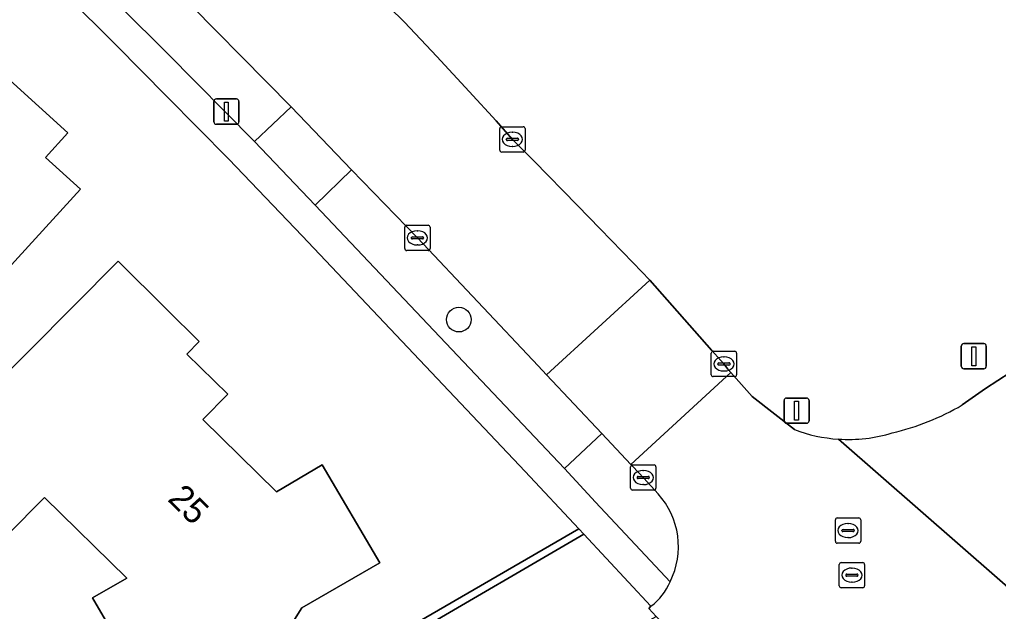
# Model space of a CAD drawing. Extents: x 160455 to 162082, y 388339 to 389736.
# Drawn here: x 160994.17 to 161032.93, y 389371.03 to 389394.46 of the extents above; entities that cross this region are included whole.
import ezdxf

# ---------------------------------------------------------------- set-up
doc = ezdxf.new("R2010")
doc.units = 0
for name, color, linetype in [('IMGEO_Berm_groen', 7, 'Continuous'), ('IMGEO_Boom', 7, 'Continuous'), ('IMGEO_Erf', 7, 'Continuous'), ('IMGEO_Grasland_overig', 7, 'Continuous'), ('IMGEO_Groenvoorziening', 7, 'Continuous'), ('IMGEO_Kolk', 7, 'Continuous'), ('IMGEO_Lichtmast', 7, 'Continuous'), ('IMGEO_Pand', 7, 'Continuous'), ('IMGEO_Pand_nummerreeks', 7, 'Continuous'), ('IMGEO_Parkeervlak_halfverhard', 7, 'Continuous'), ('IMGEO_Rijbaan_lokaal_gesloten', 7, 'Continuous'), ('IMGEO_Rijbaan_lokaal_open', 7, 'Continuous'), ('IMGEO_Rioolput', 7, 'Continuous'), ('IMGEO_Verkeersbordpaal', 7, 'Continuous'), ('IMGEO_Voetpad_open', 7, 'Continuous')]:
    doc.layers.add(name, color=color, linetype=linetype)

msp = doc.modelspace()

# ---------------------------------------------------------------- linework, layer by layer
at = {"layer": 'IMGEO_Berm_groen'}
msp.add_lwpolyline([(161007.24, 389363.98), (161013.626, 389367.649), (161019.381, 389370.829), (161019.091, 389371.146), (161019.173, 389371.238), (161016.512, 389374.087), (161009.772, 389370.162), (160987.087, 389356.954), (160989.282, 389354.631), (160989.862, 389355.164), (160989.787, 389355.251), (160990.252, 389355.689), (160990.329, 389355.607), (160991.439, 389356.633), (160991.331, 389356.754), (160991.793, 389357.191), (160992.236, 389356.727), (160993.744, 389355.113), (160995.88, 389356.804), (160997.521, 389358.088), (161000.026, 389359.608), (161005.272, 389362.683)], close=True, dxfattribs=at)
at = {"layer": 'IMGEO_Boom'}
msp.add_circle((161011.564, 389382.582), 0.489, dxfattribs=at)
at = {"layer": 'IMGEO_Erf'}
msp.add_lwpolyline([(160970.927, 389373.782), (160978.562, 389365.975), (160986.83, 389357.226), (161009.591, 389370.407), (161016.313, 389374.3), (161014.192, 389376.571), (161005.365, 389385.895), (161002.452, 389388.929), (161000, 389391.41), (160997.994, 389393.439), (160993.972, 389397.455), (160990.811, 389400.552), (160982.636, 389408.507), (160979.832, 389411.428), (160977.517, 389413.471), (160976.34, 389414.51), (160974.082, 389416.523), (160966.607, 389423.095)], dxfattribs=at)
for points in [[(160985.738, 389393.565), (160988.493, 389391.063), (160990.492, 389393.264), (160991.888, 389391.996), (160992.769, 389392.966), (160996.079, 389389.975), (160995.192, 389388.999), (160996.575, 389387.743), (160993.707, 389384.587), (160993.322, 389384.936), (160988.882, 389380.05), (160986.606, 389382.119), (160979.284, 389374.061), (160973.108, 389379.658), (160982.377, 389389.864)], [(160994.552, 389381.352), (160998.075, 389384.899), (161000, 389382.987), (161001.282, 389381.713), (161000.795, 389381.21), (161002.42, 389379.637), (161001.429, 389378.632), (161004.337, 389375.763), (161006.156, 389376.833), (161008.429, 389372.954), (161005.344, 389371.173), (161004.793, 389370.294), (161003.074, 389369.291), (161002.038, 389369.247), (161000, 389368.053), (160995.219, 389365.251), (160993.58, 389368.178), (160997.657, 389370.524), (160997.058, 389371.565), (160998.411, 389372.343), (160995.156, 389375.536), (160986.327, 389366.645), (160983.096, 389369.814)]]:
    msp.add_lwpolyline(points, close=True, dxfattribs=at)
at = {"layer": 'IMGEO_Grasland_overig'}
msp.add_lwpolyline([(161016.512, 389374.087), (161016.313, 389374.3), (161009.591, 389370.407), (161009.772, 389370.162)], close=True, dxfattribs=at)
at = {"layer": 'IMGEO_Groenvoorziening'}
for points in [[(161007.619, 389396.125), (161009.41, 389394.359), (161010.698, 389392.992), (161011.969, 389391.608), (161013.036, 389390.45), (161013.686, 389389.715), (161014.539, 389388.867), (161016.263, 389387.098), (161017.163, 389386.181), (161018.472, 389384.834), (161019.13, 389384.139), (161021.589, 389381.365), (161022.063, 389380.828), (161022.21, 389380.623), (161022.331, 389380.487), (161023.176, 389379.535), (161024.851, 389378.23)], [(161031.496, 389379.203), (161032.425, 389379.856), (161034.376, 389381.127), (161046.909, 389388.681), (161051.417, 389391.391)], [(161019.453, 389375.686), (161018.884, 389376.313), (161018.457, 389376.762), (161018.376, 389376.849), (161017.227, 389378.07), (161015.751, 389376.69), (161016.974, 389375.359), (161019.933, 389372.208)]]:
    msp.add_lwpolyline(points, dxfattribs=at)
for centre, radius, start, end in [((161026.546, 389387.598), 9.746, 282.9429, 300.5242), ((161026.983, 389383.843), 6.004, 249.2002, 266.3329), ((161026.982, 389383.806), 5.967, 266.3162, 287.0191), ((161017.151, 389373.596), 3.109, 333.4785, 42.2371)]:
    msp.add_arc(centre, radius, start, end, dxfattribs=at)
at = {"layer": 'IMGEO_Kolk'}
for p, q in [((161013.185, 389389.289), (161013.185, 389390.141)), ((161013.26, 389390.215), (161014.112, 389390.215)), ((161013.673, 389389.995), (161013.698, 389389.995)), ((161014.186, 389390.141), (161014.186, 389389.289)), ((161013.444, 389389.709), (161013.444, 389389.721)), ((161013.882, 389389.672), (161013.484, 389389.672)), ((161013.487, 389389.758), (161013.885, 389389.758)), ((161013.928, 389389.721), (161013.928, 389389.709)), ((161014.112, 389389.215), (161013.26, 389389.215)), ((161013.696, 389389.435), (161013.671, 389389.435)), ((161009.423, 389385.391), (161009.423, 389386.243)), ((161009.498, 389386.317), (161010.35, 389386.317)), ((161009.911, 389386.097), (161009.936, 389386.097)), ((161010.424, 389386.243), (161010.424, 389385.391)), ((161009.682, 389385.811), (161009.682, 389385.823)), ((161010.12, 389385.774), (161009.722, 389385.774)), ((161009.725, 389385.86), (161010.123, 389385.86)), ((161010.166, 389385.823), (161010.166, 389385.811)), ((161010.35, 389385.317), (161009.498, 389385.317)), ((161009.934, 389385.537), (161009.909, 389385.537)), ((161021.562, 389380.402), (161021.562, 389381.254)), ((161021.637, 389381.328), (161022.489, 389381.328)), ((161022.05, 389381.108), (161022.075, 389381.108)), ((161022.563, 389381.254), (161022.563, 389380.402)), ((161021.821, 389380.822), (161021.821, 389380.834)), ((161022.259, 389380.785), (161021.861, 389380.785)), ((161021.864, 389380.871), (161022.262, 389380.871)), ((161022.305, 389380.834), (161022.305, 389380.822)), ((161022.489, 389380.328), (161021.637, 389380.328)), ((161022.073, 389380.548), (161022.048, 389380.548)), ((161018.366, 389375.907), (161018.366, 389376.759)), ((161018.441, 389376.833), (161019.293, 389376.833)), ((161019.367, 389376.759), (161019.367, 389375.907)), ((161018.668, 389376.376), (161019.066, 389376.376)), ((161018.854, 389376.613), (161018.879, 389376.613)), ((161018.625, 389376.327), (161018.625, 389376.339)), ((161019.063, 389376.29), (161018.665, 389376.29)), ((161018.877, 389376.053), (161018.852, 389376.053)), ((161019.109, 389376.339), (161019.109, 389376.327)), ((161019.293, 389375.833), (161018.441, 389375.833))]:
    msp.add_line(p, q, dxfattribs=at)
for points in [[(161013.185, 389389.289), (161013.185, 389390.141)], [(161013.26, 389390.215), (161014.112, 389390.215)], [(161014.186, 389390.141), (161014.186, 389389.289)], [(161014.112, 389389.215), (161013.26, 389389.215)], [(161009.423, 389385.391), (161009.423, 389386.243)], [(161009.498, 389386.317), (161010.35, 389386.317)], [(161010.424, 389386.243), (161010.424, 389385.391)], [(161010.35, 389385.317), (161009.498, 389385.317)], [(161021.562, 389380.402), (161021.562, 389381.254)], [(161021.637, 389381.328), (161022.489, 389381.328)], [(161022.563, 389381.254), (161022.563, 389380.402)], [(161022.489, 389380.328), (161021.637, 389380.328)], [(161018.366, 389375.907), (161018.366, 389376.759)], [(161018.441, 389376.833), (161019.293, 389376.833)], [(161019.367, 389376.759), (161019.367, 389375.907)], [(161019.293, 389375.833), (161018.441, 389375.833)]]:
    msp.add_lwpolyline(points, dxfattribs=at)
for centre, radius, start, end in [((161013.262, 389390.139), 0.0765, 91.552, 178.448), ((161013.262, 389390.139), 0.0765, 91.552, 178.448), ((161014.11, 389390.139), 0.0765, 1.552, 88.448), ((161014.11, 389390.139), 0.0765, 1.552, 88.448), ((161013.484, 389389.718), 0.0403, 85.8775, 175.7526), ((161013.481, 389389.708), 0.0366, 178.938, 274.7102), ((161013.885, 389389.715), 0.043, 264.8664, 352.4533), ((161013.889, 389389.72), 0.0386, 1.7309, 96.639), ((161013.262, 389389.291), 0.0765, 181.552, 268.448), ((161013.262, 389389.291), 0.0765, 181.552, 268.448), ((161014.11, 389389.291), 0.0765, 271.552, 358.448), ((161014.11, 389389.291), 0.0765, 271.552, 358.448), ((161009.5, 389386.241), 0.0765, 91.552, 178.448), ((161009.5, 389386.241), 0.0765, 91.552, 178.448), ((161010.348, 389386.241), 0.0765, 1.552, 88.448), ((161010.348, 389386.241), 0.0765, 1.552, 88.448), ((161009.722, 389385.82), 0.0403, 85.8775, 175.7526), ((161009.719, 389385.81), 0.0366, 178.938, 274.7102), ((161010.123, 389385.817), 0.043, 264.8664, 352.4533), ((161010.127, 389385.822), 0.0386, 1.7309, 96.639), ((161009.5, 389385.393), 0.0765, 181.552, 268.448), ((161009.5, 389385.393), 0.0765, 181.552, 268.448), ((161010.348, 389385.393), 0.0765, 271.552, 358.448), ((161010.348, 389385.393), 0.0765, 271.552, 358.448), ((161021.639, 389381.252), 0.0765, 91.552, 178.448), ((161021.639, 389381.252), 0.0765, 91.552, 178.448), ((161022.487, 389381.252), 0.0765, 1.552, 88.448), ((161022.487, 389381.252), 0.0765, 1.552, 88.448), ((161021.861, 389380.831), 0.0403, 85.8775, 175.7526), ((161021.858, 389380.821), 0.0366, 178.938, 274.7102), ((161022.262, 389380.828), 0.043, 264.8664, 352.4533), ((161022.266, 389380.833), 0.0386, 1.7309, 96.639), ((161021.639, 389380.404), 0.0765, 181.552, 268.448), ((161021.639, 389380.404), 0.0765, 181.552, 268.448), ((161022.487, 389380.404), 0.0765, 271.552, 358.448), ((161022.487, 389380.404), 0.0765, 271.552, 358.448), ((161018.443, 389376.757), 0.0765, 91.552, 178.448), ((161018.443, 389376.757), 0.0765, 91.552, 178.448), ((161019.291, 389376.757), 0.0765, 1.552, 88.448), ((161019.291, 389376.757), 0.0765, 1.552, 88.448), ((161018.665, 389376.336), 0.0403, 85.8775, 175.7526), ((161019.07, 389376.338), 0.0386, 1.7309, 96.639), ((161018.662, 389376.326), 0.0366, 178.938, 274.7102), ((161019.066, 389376.333), 0.043, 264.8664, 352.4533), ((161018.443, 389375.909), 0.0765, 181.552, 268.448), ((161018.443, 389375.909), 0.0765, 181.552, 268.448), ((161019.291, 389375.909), 0.0765, 271.552, 358.448), ((161019.291, 389375.909), 0.0765, 271.552, 358.448)]:
    msp.add_arc(centre, radius, start, end, dxfattribs=at)
for centre, major_axis, ratio, start_param, end_param in [((161013.672, 389389.715), (-0.387, 0.002), 0.722429, 4.712389, 7.853982), ((161013.697, 389389.715), (-0.39, 0.002), 0.717154, 1.570796, 4.712389), ((161009.91, 389385.817), (-0.387, 0.002), 0.722429, 4.712389, 7.853982), ((161009.935, 389385.817), (-0.39, 0.002), 0.717154, 1.570796, 4.712389), ((161022.049, 389380.828), (-0.387, 0.002), 0.722429, 4.712389, 7.853982), ((161022.074, 389380.828), (-0.39, 0.002), 0.717154, 1.570796, 4.712389), ((161018.853, 389376.333), (-0.387, 0.002), 0.722429, 4.712389, 7.853982), ((161018.878, 389376.333), (-0.39, 0.002), 0.717154, 1.570796, 4.712389)]:
    msp.add_ellipse(centre, major_axis=major_axis, ratio=ratio, start_param=start_param, end_param=end_param, dxfattribs=at)
at = {"layer": 'IMGEO_Lichtmast'}
for p, q in [((161001.863, 389390.414), (161001.863, 389391.214)), ((161001.863, 389391.214), (161001.863, 389390.414)), ((161001.963, 389391.314), (161002.753, 389391.314)), ((161002.753, 389391.314), (161001.963, 389391.314)), ((161002.853, 389391.214), (161002.853, 389390.414)), ((161002.853, 389390.414), (161002.853, 389391.214)), ((161002.753, 389390.314), (161001.963, 389390.314)), ((161001.963, 389390.314), (161002.753, 389390.314)), ((161024.543, 389379.479), (161025.333, 389379.479)), ((161025.333, 389379.479), (161024.543, 389379.479)), ((161024.443, 389378.579), (161024.443, 389379.379)), ((161024.443, 389379.379), (161024.443, 389378.579)), ((161025.433, 389379.379), (161025.433, 389378.579)), ((161025.433, 389378.579), (161025.433, 389379.379)), ((161025.333, 389378.479), (161024.543, 389378.479)), ((161024.543, 389378.479), (161025.333, 389378.479))]:
    msp.add_line(p, q, dxfattribs=at)
for points in [[(161002.283, 389391.189), (161002.433, 389391.189), (161002.433, 389390.439), (161002.283, 389390.439), (161002.283, 389391.189)], [(161024.863, 389379.354), (161025.013, 389379.354), (161025.013, 389378.604), (161024.863, 389378.604), (161024.863, 389379.354)]]:
    msp.add_lwpolyline(points, dxfattribs=at)
for centre, start, end in [((161001.963, 389391.214), 90, 180), ((161001.963, 389391.214), 90, 180), ((161002.753, 389391.214), 0, 90), ((161002.753, 389391.214), 360, 90), ((161001.963, 389390.414), 180, 270), ((161001.963, 389390.414), 180, 270), ((161002.753, 389390.414), 270, 0), ((161002.753, 389390.414), 270, 0), ((161024.543, 389379.379), 90, 180), ((161024.543, 389379.379), 90, 180), ((161025.333, 389379.379), 0, 90), ((161025.333, 389379.379), 360, 90), ((161024.543, 389378.579), 180, 270), ((161024.543, 389378.579), 180, 270), ((161025.333, 389378.579), 270, 0), ((161025.333, 389378.579), 270, 0)]:
    msp.add_arc(centre, 0.1, start, end, dxfattribs=at)
at = {"layer": 'IMGEO_Pand'}
for points in [[(160993.707, 389384.587), (160996.575, 389387.743), (160995.192, 389388.999), (160996.079, 389389.975), (160992.769, 389392.966), (160991.888, 389391.996), (160990.492, 389393.264), (160988.493, 389391.063), (160985.738, 389393.565), (160982.377, 389389.864), (160973.108, 389379.658), (160979.284, 389374.061), (160986.606, 389382.119), (160988.882, 389380.05), (160993.322, 389384.936)], [(160994.552, 389381.352), (160983.096, 389369.814), (160986.327, 389366.645), (160995.156, 389375.536), (160998.411, 389372.343), (160997.058, 389371.565), (160997.657, 389370.524), (160993.58, 389368.178), (160995.219, 389365.251), (161000, 389368.053), (161002.038, 389369.247), (161003.074, 389369.291), (161004.793, 389370.294), (161005.344, 389371.173), (161008.429, 389372.954), (161006.156, 389376.833), (161004.337, 389375.763), (161001.429, 389378.632), (161002.42, 389379.637), (161000.795, 389381.21), (161001.282, 389381.713), (161000, 389382.987), (160998.075, 389384.899)]]:
    msp.add_lwpolyline(points, close=True, dxfattribs=at)
at = {"layer": 'IMGEO_Parkeervlak_halfverhard'}
for points in [[(161000, 389396.003), (160998.665, 389397.325), (160996.012, 389399.947), (160994.591, 389398.516), (161000, 389393.139), (161003.472, 389389.632), (161004.919, 389391.008)], [(161009.923, 389385.816), (161007.317, 389388.51), (161005.875, 389387.112), (161015.751, 389376.69), (161017.227, 389378.07), (161015.038, 389380.397), (161014.704, 389380.752)]]:
    msp.add_lwpolyline(points, close=True, dxfattribs=at)
at = {"layer": 'IMGEO_Rijbaan_lokaal_gesloten'}
for points in [[(161000, 389396.003), (161004.919, 389391.008), (161007.317, 389388.51), (161009.923, 389385.816), (161014.704, 389380.752), (161015.038, 389380.397), (161019.13, 389384.139), (161018.472, 389384.834), (161017.163, 389386.181), (161016.263, 389387.098), (161014.539, 389388.867), (161013.686, 389389.715), (161013.036, 389390.45), (161011.969, 389391.608), (161010.698, 389392.992), (161009.41, 389394.359), (161007.619, 389396.125)], [(161034.376, 389381.127), (161032.425, 389379.856), (161031.496, 389379.203)], [(161024.851, 389378.23), (161023.176, 389379.535), (161022.331, 389380.487), (161018.376, 389376.849), (161018.457, 389376.762), (161018.884, 389376.313), (161019.453, 389375.686)], [(161050.454, 389352.601), (161045.365, 389358.677), (161044.624, 389359.562), (161036.491, 389369.065), (161036.403, 389369.168), (161036.133, 389369.524), (161026.599, 389377.851)], [(161026.599, 389377.851), (161036.133, 389369.524)], [(161019.173, 389371.238), (161019.091, 389371.146), (161019.381, 389370.829), (161022.01, 389368.151), (161022.244, 389367.801), (161022.333, 389367.862), (161023.518, 389368.375)]]:
    msp.add_lwpolyline(points, dxfattribs=at)
for centre, radius, start, end in [((161026.546, 389387.598), 9.746, 282.9429, 300.5242), ((161026.983, 389383.843), 6.004, 249.2002, 266.3329), ((161026.982, 389383.806), 5.967, 266.3162, 287.0191), ((161017.151, 389373.596), 3.109, 333.4785, 42.2371), ((161017.745, 389373.139), 2.378, 306.9029, 336.9393)]:
    msp.add_arc(centre, radius, start, end, dxfattribs=at)
at = {"layer": 'IMGEO_Rijbaan_lokaal_open'}
msp.add_lwpolyline([(161019.13, 389384.139), (161015.038, 389380.397), (161017.227, 389378.07), (161018.376, 389376.849), (161022.331, 389380.487), (161022.21, 389380.623), (161022.063, 389380.828), (161021.589, 389381.365)], close=True, dxfattribs=at)
at = {"layer": 'IMGEO_Rioolput'}
for p, q in [((161026.476, 389373.809), (161026.476, 389374.661)), ((161026.551, 389374.735), (161027.403, 389374.735)), ((161026.964, 389374.515), (161026.989, 389374.515)), ((161027.477, 389374.661), (161027.477, 389373.809)), ((161026.735, 389374.229), (161026.735, 389374.241)), ((161027.173, 389374.192), (161026.775, 389374.192)), ((161026.778, 389374.278), (161027.176, 389374.278)), ((161027.219, 389374.241), (161027.219, 389374.229)), ((161027.403, 389373.735), (161026.551, 389373.735)), ((161026.987, 389373.955), (161026.962, 389373.955)), ((161026.631, 389372.042), (161026.631, 389372.894)), ((161026.706, 389372.968), (161027.558, 389372.968)), ((161027.632, 389372.894), (161027.632, 389372.042)), ((161026.933, 389372.511), (161027.331, 389372.511)), ((161027.119, 389372.748), (161027.144, 389372.748)), ((161026.89, 389372.462), (161026.89, 389372.474)), ((161027.328, 389372.425), (161026.93, 389372.425)), ((161027.142, 389372.188), (161027.117, 389372.188)), ((161027.374, 389372.474), (161027.374, 389372.462)), ((161027.558, 389371.968), (161026.706, 389371.968))]:
    msp.add_line(p, q, dxfattribs=at)
for points in [[(161026.476, 389373.809), (161026.476, 389374.661)], [(161026.551, 389374.735), (161027.403, 389374.735)], [(161027.477, 389374.661), (161027.477, 389373.809)], [(161027.403, 389373.735), (161026.551, 389373.735)], [(161026.631, 389372.042), (161026.631, 389372.894)], [(161026.706, 389372.968), (161027.558, 389372.968)], [(161027.632, 389372.894), (161027.632, 389372.042)], [(161027.558, 389371.968), (161026.706, 389371.968)]]:
    msp.add_lwpolyline(points, dxfattribs=at)
for centre, radius, start, end in [((161026.553, 389374.659), 0.0765, 91.552, 178.448), ((161026.553, 389374.659), 0.0765, 91.552, 178.448), ((161027.401, 389374.659), 0.0765, 1.552, 88.448), ((161027.401, 389374.659), 0.0765, 1.552, 88.448), ((161026.775, 389374.238), 0.0403, 85.8775, 175.7526), ((161026.772, 389374.228), 0.0366, 178.938, 274.7102), ((161027.176, 389374.235), 0.043, 264.8664, 352.4533), ((161027.18, 389374.24), 0.0386, 1.7309, 96.639), ((161026.553, 389373.811), 0.0765, 181.552, 268.448), ((161026.553, 389373.811), 0.0765, 181.552, 268.448), ((161027.401, 389373.811), 0.0765, 271.552, 358.448), ((161027.401, 389373.811), 0.0765, 271.552, 358.448), ((161026.708, 389372.892), 0.0765, 91.552, 178.448), ((161026.708, 389372.892), 0.0765, 91.552, 178.448), ((161027.556, 389372.892), 0.0765, 1.552, 88.448), ((161027.556, 389372.892), 0.0765, 1.552, 88.448), ((161026.93, 389372.471), 0.0403, 85.8775, 175.7526), ((161027.335, 389372.473), 0.0386, 1.7309, 96.639), ((161026.927, 389372.461), 0.0366, 178.938, 274.7102), ((161027.331, 389372.468), 0.043, 264.8664, 352.4533), ((161026.708, 389372.044), 0.0765, 181.552, 268.448), ((161026.708, 389372.044), 0.0765, 181.552, 268.448), ((161027.556, 389372.044), 0.0765, 271.552, 358.448), ((161027.556, 389372.044), 0.0765, 271.552, 358.448)]:
    msp.add_arc(centre, radius, start, end, dxfattribs=at)
for centre, major_axis, ratio, start_param, end_param in [((161026.963, 389374.235), (-0.387, 0.002), 0.722429, 4.712389, 7.853982), ((161026.988, 389374.235), (-0.39, 0.002), 0.717154, 1.570796, 4.712389), ((161027.118, 389372.468), (-0.387, 0.002), 0.722429, 4.712389, 7.853982), ((161027.143, 389372.468), (-0.39, 0.002), 0.717154, 1.570796, 4.712389)]:
    msp.add_ellipse(centre, major_axis=major_axis, ratio=ratio, start_param=start_param, end_param=end_param, dxfattribs=at)
at = {"layer": 'IMGEO_Verkeersbordpaal'}
for p, q in [((161031.462, 389380.733), (161031.462, 389381.533)), ((161031.462, 389381.533), (161031.462, 389380.733)), ((161031.562, 389381.633), (161032.352, 389381.633)), ((161032.352, 389381.633), (161031.562, 389381.633)), ((161032.452, 389381.533), (161032.452, 389380.733)), ((161032.452, 389380.733), (161032.452, 389381.533)), ((161032.352, 389380.633), (161031.562, 389380.633)), ((161031.562, 389380.633), (161032.352, 389380.633))]:
    msp.add_line(p, q, dxfattribs=at)
msp.add_lwpolyline([(161031.882, 389381.508), (161032.032, 389381.508), (161032.032, 389380.758), (161031.882, 389380.758), (161031.882, 389381.508)], dxfattribs=at)
for centre, start, end in [((161031.562, 389381.533), 90, 180), ((161031.562, 389381.533), 90, 180), ((161032.352, 389381.533), 0, 90), ((161032.352, 389381.533), 360, 90), ((161031.562, 389380.733), 180, 270), ((161031.562, 389380.733), 180, 270), ((161032.352, 389380.733), 270, 0), ((161032.352, 389380.733), 270, 0)]:
    msp.add_arc(centre, 0.1, start, end, dxfattribs=at)
at = {"layer": 'IMGEO_Voetpad_open'}
for points in [[(160961.612, 389421.785), (160959.241, 389418.768), (160960.162, 389418.042), (160962.869, 389421.415), (160963.399, 389421.82), (160964.239, 389422.307), (160966.607, 389423.095), (160974.082, 389416.523), (160976.34, 389414.51), (160977.517, 389413.471), (160979.832, 389411.428), (160982.636, 389408.507), (160990.811, 389400.552), (160993.972, 389397.455), (160997.994, 389393.439), (161000, 389391.41), (161002.452, 389388.929), (161005.365, 389385.895), (161014.192, 389376.571), (161016.313, 389374.3), (161016.512, 389374.087), (161019.173, 389371.238)], [(161019.933, 389372.208), (161016.974, 389375.359), (161015.751, 389376.69), (161005.875, 389387.112), (161003.472, 389389.632), (161000, 389393.139), (160994.591, 389398.516), (160992.126, 389400.952), (160983.543, 389409.324), (160980.876, 389411.878), (160977.359, 389415.133), (160974.794, 389417.336), (160970.393, 389421.241), (160971.785, 389422.878)]]:
    msp.add_lwpolyline(points, dxfattribs=at)
msp.add_lwpolyline([(161005.875, 389387.112), (161007.317, 389388.51), (161004.919, 389391.008), (161003.472, 389389.632)], close=True, dxfattribs=at)
msp.add_arc((161017.745, 389373.139), 2.378, 306.9029, 336.9393, dxfattribs=at)

# ---------------------------------------------------------------- texts
at = {"layer": 'IMGEO_Pand_nummerreeks'}
msp.add_text('25', height=1, rotation=315.3868, dxfattribs=at).set_placement((160999.991, 389375.443))

doc.saveas('drawing.dxf')
